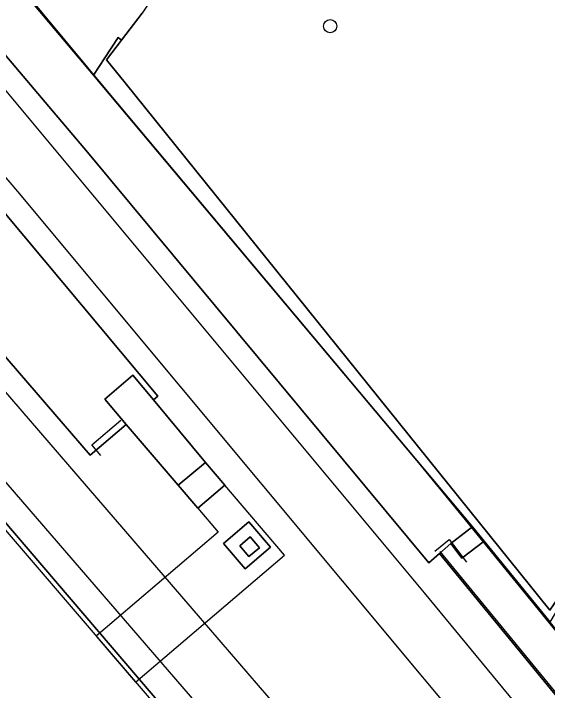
# Model space of a CAD drawing. Extents: x 159279 to 160377, y 384531 to 385888.
# Drawn here: x 159851.06 to 159890.21, y 384562.68 to 384612.37 of the extents above; entities that cross this region are included whole.
import ezdxf

# ---------------------------------------------------------------- set-up
doc = ezdxf.new("R2010")
doc.units = 0
for name, color, linetype in [('IMGEO_Boom', 7, 'Continuous'), ('IMGEO_Grasland_overig', 7, 'Continuous'), ('IMGEO_Groenvoorziening', 7, 'Continuous'), ('IMGEO_Hek', 7, 'Continuous'), ('IMGEO_Overkapping', 7, 'Continuous'), ('IMGEO_Perron', 7, 'Continuous'), ('IMGEO_Spoor', 7, 'Continuous'), ('IMGEO_Spoorbaan_halfverhard', 7, 'Continuous'), ('IMGEO_Terreindeel_gesloten', 7, 'Continuous'), ('IMGEO_Terreindeel_halfverhard', 7, 'Continuous'), ('IMGEO_Tunneldeel', 7, 'Continuous'), ('IMGEO_Voetpad_gesloten', 7, 'Continuous'), ('IMGEO_Voetpad_op_trap', 7, 'Continuous'), ('IMGEO_Voetpad_open', 7, 'Continuous')]:
    doc.layers.add(name, color=color, linetype=linetype)

msp = doc.modelspace()

# ---------------------------------------------------------------- linework, layer by layer
at = {"layer": 'IMGEO_Boom'}
msp.add_circle((159874.282, 384611.443), 0.489, dxfattribs=at)
at = {"layer": 'IMGEO_Grasland_overig'}
msp.add_lwpolyline([(159852.607, 384612.987), (159856.924, 384607.842), (159857.759, 384609.112), (159858.735, 384610.597), (159858.99, 384610.424), (159860.483, 384612.394)], dxfattribs=at)
msp.add_lwpolyline([(159891.82, 384570.68), (159890.387, 384568.561), (159859.237, 384607.282), (159857.879, 384608.958), (159858.99, 384610.424), (159858.735, 384610.597), (159857.759, 384609.112), (159856.924, 384607.842), (159884.72, 384574.699), (159885.581, 384573.639), (159890.405, 384567.701), (159892.08, 384570.495)], close=True, dxfattribs=at)
at = {"layer": 'IMGEO_Groenvoorziening'}
msp.add_lwpolyline([(159881.691, 384640.405), (159879.839, 384641.607), (159873.355, 384631.822), (159865.469, 384619.922), (159865.158, 384619.453), (159864.457, 384618.396), (159863.468, 384616.903), (159861.638, 384614.139), (159860.483, 384612.394), (159858.99, 384610.424), (159857.879, 384608.958), (159859.237, 384607.282), (159890.387, 384568.561), (159891.82, 384570.68), (159892.359, 384571.476), (159896.259, 384577.24), (159900.33, 384583.403), (159904.045, 384589.027), (159912.209, 384601.387), (159918.414, 384610.794)], dxfattribs=at)
at = {"layer": 'IMGEO_Hek'}
for points in [[(159851.661, 384614.228), (159858.056, 384606.515), (159879.862, 384580.495), (159884.409, 384574.938), (159886.093, 384572.852), (159892.982, 384564.38), (159895.203, 384566.309), (159896.935, 384566.422), (159903.949, 384566.887), (159908.202, 384567.204)], [(159857.46, 384579.919), (159856.799, 384580.704), (159858.936, 384582.521)], [(159866.457, 384573.469), (159868.047, 384571.605), (159869.911, 384573.195), (159868.321, 384575.059), (159866.457, 384573.469)], [(159881.964, 384572.907), (159882.995, 384573.758), (159884.29, 384572.085)], [(159892.847, 384560.047), (159882.35, 384572.874)]]:
    msp.add_lwpolyline(points, dxfattribs=at)
at = {"layer": 'IMGEO_Overkapping'}
msp.add_lwpolyline([(159857.752, 384584.057), (159859.326, 384582.212), (159863.132, 384577.751), (159865.13, 384579.405), (159861.317, 384584.011), (159859.819, 384585.82)], close=True, dxfattribs=at)
at = {"layer": 'IMGEO_Perron'}
msp.add_lwpolyline([(159682.86, 384787.065), (159680.593, 384785.107), (159723.551, 384734.618), (159856.674, 384579.95), (159859.326, 384582.212), (159857.752, 384584.057), (159859.819, 384585.82), (159861.317, 384584.011), (159861.633, 384584.28), (159843.469, 384606.024), (159817.635, 384636.512), (159780.079, 384680.271), (159685.761, 384789.572), (159683.522, 384787.637)], close=True, dxfattribs=at)
msp.add_lwpolyline([(159705.806, 384777.987), (159813.847, 384652.602), (159856.495, 384602.187), (159881.522, 384572.049), (159882.29, 384572.722), (159883.132, 384573.462), (159884.317, 384574.394), (159884.72, 384574.699), (159856.924, 384607.842), (159852.607, 384612.987), (159851.527, 384614.275), (159850.188, 384615.871), (159849.578, 384616.598), (159848.242, 384618.189), (159848.065, 384618.395), (159846.922, 384619.757), (159839.239, 384628.915), (159820.926, 384650.745), (159739.154, 384745.893)], dxfattribs=at)
at = {"layer": 'IMGEO_Spoor'}
for points in [[(159301.497, 385259.214), (159350.26, 385200.096), (159400.347, 385139.575), (159458.506, 385069.019), (159461.408, 385065.665), (159537.085, 384973.835), (159556.866, 384949.961), (159594.941, 384904.522), (159629.132, 384864.413), (159796.415, 384670.308), (159828.837, 384632.397), (159847.171, 384610.66), (159881.165, 384569.851), (159890.023, 384559.093)], [(159298.199, 385256.49), (159411.661, 385119.073), (159479.574, 385036.952), (159497.518, 385015.086), (159547.984, 384954.122), (159574.623, 384922.081), (159600.311, 384891.721), (159624.474, 384863.39), (159693.925, 384782.643), (159798.951, 384660.882), (159851.357, 384599.293), (159887.061, 384556.423)], [(159292.269, 385251.591), (159303.604, 385237.883), (159381.29, 385143.78), (159423.02, 385093.315), (159434.25, 385079.86), (159454.7, 385054.967), (159609.414, 384867.732), (159645.768, 384823.978), (159681.181, 384781.708), (159706.75, 384751.729), (159755.58, 384694.837), (159880.093, 384550.14)], [(159288.968, 385248.86), (159394.808, 385120.766), (159451.562, 385051.926), (159485.007, 385011.602), (159559.99, 384920.75), (159634.682, 384830.526), (159669.934, 384788.543), (159680.14, 384776.226), (159725.395, 384723.206), (159772.582, 384668.348), (159876.925, 384547.284)]]:
    msp.add_lwpolyline(points, dxfattribs=at)
at = {"layer": 'IMGEO_Spoorbaan_halfverhard'}
for points in [[(159681.203, 384789.053), (159681.84, 384789.625), (159683.522, 384787.637), (159685.761, 384789.572), (159780.079, 384680.271), (159817.635, 384636.512), (159843.469, 384606.024), (159861.633, 384584.28), (159861.317, 384584.011), (159865.13, 384579.405), (159866.555, 384577.735), (159864.582, 384576.052), (159863.132, 384577.751), (159859.326, 384582.212), (159856.674, 384579.95), (159723.551, 384734.618), (159680.593, 384785.107), (159682.86, 384787.065)], [(159869.911, 384573.195), (159868.047, 384571.605), (159866.457, 384573.469), (159868.321, 384575.059)]]:
    msp.add_lwpolyline(points, close=True, dxfattribs=at)
msp.add_lwpolyline([(159673.442, 384781.767), (159720.743, 384726.19), (159850.308, 384575.569), (159850.121, 384575.41), (159875.323, 384545.859), (159892.012, 384560.888), (159882.29, 384572.722), (159881.522, 384572.049), (159856.495, 384602.187), (159813.847, 384652.602), (159705.806, 384777.987)], dxfattribs=at)
at = {"layer": 'IMGEO_Terreindeel_gesloten'}
for points in [[(159865.13, 384579.405), (159863.132, 384577.751), (159864.582, 384576.052), (159866.555, 384577.735)], [(159875.1, 384545.658), (159875.323, 384545.859), (159850.121, 384575.41), (159849.832, 384575.163)], [(159867.648, 384573.301), (159868.329, 384572.503), (159869.092, 384573.154), (159868.411, 384573.952)]]:
    msp.add_lwpolyline(points, close=True, dxfattribs=at)
at = {"layer": 'IMGEO_Terreindeel_halfverhard'}
for points in [[(159869.911, 384573.195), (159868.321, 384575.059), (159866.457, 384573.469), (159868.047, 384571.605)], [(159868.411, 384573.952), (159869.092, 384573.154), (159868.329, 384572.503), (159867.648, 384573.301)]]:
    msp.add_lwpolyline(points, close=True, dxfattribs=at)
at = {"layer": 'IMGEO_Tunneldeel'}
msp.add_lwpolyline([(159860.006, 384563.283), (159870.932, 384572.605), (159866.555, 384577.735), (159865.13, 384579.405), (159863.132, 384577.751), (159864.582, 384576.052), (159866.07, 384574.308), (159857.111, 384566.664)], close=True, dxfattribs=at)
at = {"layer": 'IMGEO_Voetpad_gesloten'}
msp.add_lwpolyline([(159860.006, 384563.283), (159870.932, 384572.605), (159866.555, 384577.735), (159865.13, 384579.405), (159863.132, 384577.751), (159864.582, 384576.052), (159866.07, 384574.308), (159857.111, 384566.664)], close=True, dxfattribs=at)
at = {"layer": 'IMGEO_Voetpad_op_trap'}
for points in [[(159863.132, 384577.751), (159865.13, 384579.405), (159861.317, 384584.011), (159859.819, 384585.82), (159857.752, 384584.057), (159859.326, 384582.212)], [(159884.72, 384574.699), (159884.317, 384574.394), (159883.132, 384573.462), (159883.946, 384572.391), (159885.581, 384573.639)]]:
    msp.add_lwpolyline(points, close=True, dxfattribs=at)
at = {"layer": 'IMGEO_Voetpad_open'}
msp.add_lwpolyline([(159885.581, 384573.639), (159883.946, 384572.391), (159883.132, 384573.462), (159882.29, 384572.722), (159892.012, 384560.888), (159893.278, 384561.997), (159894.284, 384562.879), (159894.812, 384563.327), (159893.547, 384564.831), (159893.071, 384564.419), (159892.369, 384565.283), (159890.405, 384567.701)], close=True, dxfattribs=at)

doc.saveas('drawing.dxf')
